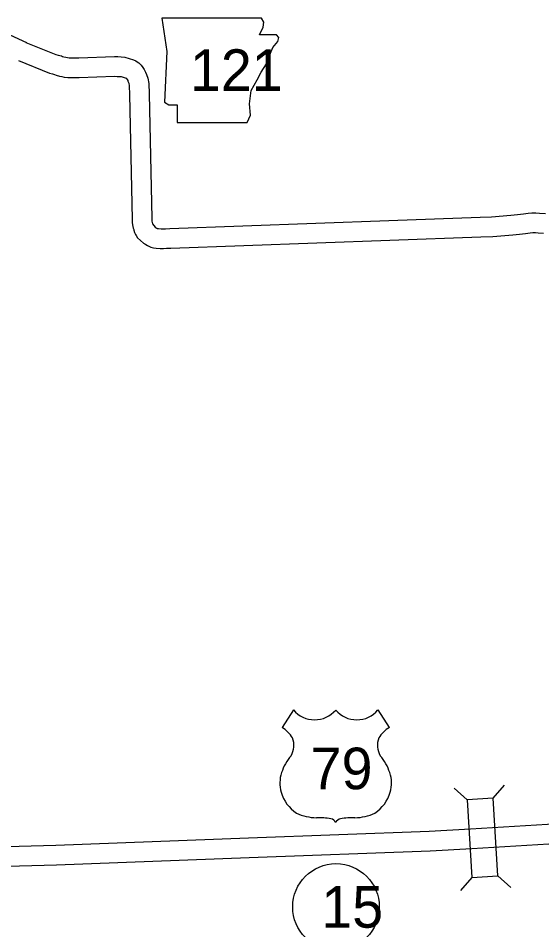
# Model space of a CAD drawing. Extents: x -939622 to -934222, y 1383701 to 1385301.
# Drawn here: x -935826.62 to -935802.69, y 1384181.86 to 1384223.54 of the extents above; entities that cross this region are included whole.
import ezdxf

# ---------------------------------------------------------------- set-up
doc = ezdxf.new("R2010")
doc.units = 0
for name, color, linetype in [('Level 10', 7, 'Continuous'), ('Level 15', 7, 'Continuous'), ('Level 20', 7, 'Continuous'), ('Level 21', 7, 'Continuous'), ('Level 22', 7, 'Continuous'), ('Level 27', 7, 'Continuous')]:
    doc.layers.add(name, color=color, linetype=linetype)

msp = doc.modelspace()

# ---------------------------------------------------------------- linework, layer by layer
at = {"layer": 'Level 10'}
for points in [[(-935827.402, 1384222.971), (-935826.251, 1384222.427)], [(-935826.276, 1384222.438), (-935824.905, 1384221.89), (-935824.805, 1384221.861), (-935824.652, 1384221.817), (-935824.593, 1384221.791), (-935824.533, 1384221.776), (-935824.443, 1384221.757), (-935824.378, 1384221.744), (-935824.294, 1384221.734), (-935824.125, 1384221.73), (-935823.851, 1384221.731), (-935822.226, 1384221.79), (-935822.064, 1384221.786), (-935821.919, 1384221.778), (-935821.745, 1384221.762), (-935821.359, 1384221.646), (-935821.25, 1384221.596), (-935821.184, 1384221.552), (-935821.106, 1384221.504), (-935820.998, 1384221.403), (-935820.924, 1384221.296), (-935820.899, 1384221.247), (-935820.865, 1384221.192), (-935820.8, 1384221.072), (-935820.76, 1384220.969), (-935820.704, 1384220.804), (-935820.654, 1384220.559), (-935820.634, 1384220.089), (-935820.516, 1384214.386), (-935820.51, 1384214.311), (-935820.51, 1384214.263), (-935820.501, 1384214.207), (-935820.5, 1384214.204), (-935820.48, 1384214.146), (-935820.363, 1384213.982), (-935820.325, 1384213.959), (-935820.306, 1384213.948), (-935820.288, 1384213.94), (-935820.265, 1384213.935), (-935820.216, 1384213.928), (-935820.088, 1384213.917), (-935819.994, 1384213.914), (-935819.897, 1384213.92), (-935819.688, 1384213.93), (-935809.675, 1384214.298), (-935805.508, 1384214.439), (-935804.982, 1384214.464), (-935804.098, 1384214.535), (-935803.807, 1384214.569), (-935803.533, 1384214.6), (-935803.317, 1384214.623), (-935803.144, 1384214.639), (-935802.965, 1384214.642), (-935802.799, 1384214.635), (-935802.525, 1384214.615)], [(-935826.61, 1384221.603), (-935825.196, 1384221.037), (-935825.053, 1384220.996), (-935824.965, 1384220.971), (-935824.888, 1384220.936), (-935824.731, 1384220.898), (-935824.627, 1384220.876), (-935824.518, 1384220.854), (-935824.355, 1384220.836), (-935824.134, 1384220.83), (-935823.832, 1384220.831), (-935822.222, 1384220.89), (-935822.102, 1384220.886), (-935821.983, 1384220.88), (-935821.916, 1384220.874), (-935821.684, 1384220.804), (-935821.682, 1384220.803), (-935821.643, 1384220.74), (-935821.618, 1384220.693), (-935821.606, 1384220.661), (-935821.574, 1384220.569), (-935821.551, 1384220.45), (-935821.534, 1384220.06), (-935821.415, 1384214.341), (-935821.41, 1384214.279), (-935821.411, 1384214.194), (-935821.382, 1384214.017), (-935821.362, 1384213.943), (-935821.342, 1384213.883), (-935821.335, 1384213.859), (-935821.304, 1384213.742), (-935821.259, 1384213.658), (-935821.23, 1384213.603), (-935821.164, 1384213.495), (-935820.903, 1384213.252), (-935820.84, 1384213.219), (-935820.793, 1384213.191), (-935820.72, 1384213.146), (-935820.567, 1384213.081), (-935820.433, 1384213.05), (-935820.319, 1384213.033), (-935820.141, 1384213.018), (-935819.982, 1384213.013), (-935819.846, 1384213.021), (-935819.648, 1384213.031), (-935809.643, 1384213.398), (-935805.472, 1384213.54), (-935804.925, 1384213.566), (-935804.01, 1384213.639), (-935803.704, 1384213.675), (-935803.434, 1384213.705), (-935803.226, 1384213.727), (-935803.094, 1384213.74), (-935802.979, 1384213.742), (-935802.851, 1384213.736), (-935802.619, 1384213.719)]]:
    msp.add_lwpolyline(points, dxfattribs=at)
at = {"layer": 'Level 15'}
for points in [[(-935824.907, 1384185.728), (-935816.102, 1384186.059), (-935807.838, 1384186.366), (-935805.943, 1384186.48), (-935800.416, 1384186.809), (-935795.102, 1384187.118), (-935792.008, 1384187.236), (-935788.292, 1384187.295), (-935778.683, 1384187.545)], [(-935824.874, 1384184.829), (-935816.068, 1384185.16), (-935807.795, 1384185.467), (-935805.889, 1384185.581), (-935800.363, 1384185.91), (-935795.059, 1384186.219), (-935791.984, 1384186.336), (-935788.273, 1384186.395), (-935778.659, 1384186.646)], [(-935881.26, 1384184.332), (-935876.048, 1384184.357), (-935865.9, 1384184.541), (-935856.101, 1384184.752), (-935847.865, 1384184.954), (-935840.114, 1384185.291), (-935836.141, 1384185.416), (-935824.903, 1384185.729)], [(-935881.256, 1384183.432), (-935876.038, 1384183.457), (-935865.882, 1384183.641), (-935856.08, 1384183.852), (-935847.835, 1384184.055), (-935840.081, 1384184.391), (-935836.115, 1384184.516), (-935824.878, 1384184.829)]]:
    msp.add_lwpolyline(points, dxfattribs=at)
at = {"layer": 'Level 20'}
for p, q in [((-935806.105, 1384187.803), (-935806.698, 1384188.328)), ((-935804.919, 1384187.876), (-935804.394, 1384188.47)), ((-935805.886, 1384184.246), (-935806.411, 1384183.653)), ((-935804.7, 1384184.319), (-935804.107, 1384183.794))]:
    msp.add_line(p, q, dxfattribs=at)
msp.add_lwpolyline([(-935804.7, 1384184.319), (-935804.919, 1384187.876), (-935806.105, 1384187.803), (-935805.886, 1384184.246)], close=True, dxfattribs=at)
at = {"layer": 'Level 21'}
msp.add_lwpolyline([(-935820.066, 1384223.544), (-935819.837, 1384222.021), (-935819.939, 1384219.712), (-935819.736, 1384219.585), (-935819.355, 1384219.585), (-935819.355, 1384218.773), (-935816.158, 1384218.773), (-935816.005, 1384219.103), (-935816.056, 1384219.636), (-935815.98, 1384220.245), (-935815.701, 1384220.727), (-935815.523, 1384221.082), (-935815.269, 1384221.463), (-935815.117, 1384221.869), (-935814.99, 1384222.199), (-935814.762, 1384222.478), (-935814.711, 1384222.655), (-935814.813, 1384222.782), (-935815.599, 1384222.782), (-935815.422, 1384223.138), (-935815.396, 1384223.366), (-935815.502, 1384223.541)], close=True, dxfattribs=at)
at = {"layer": 'Level 22'}
for p, q in [((-935814.042, 1384191.909), (-935814.561, 1384191.106)), ((-935810.181, 1384191.909), (-935809.662, 1384191.106))]:
    msp.add_line(p, q, dxfattribs=at)
for centre, radius, start, end in [((-935813.075, 1384192.723), 1.264, 220.075, 319.6701), ((-935811.148, 1384192.723), 1.264, 220.3299, 319.925), ((-935815.24, 1384189.94), 1.349, 30.7809, 59.9883), ((-935808.984, 1384189.94), 1.349, 120.0117, 149.2191), ((-935814.943, 1384190.296), 0.925, 328.8105, 21.2108), ((-935809.28, 1384190.296), 0.925, 158.7892, 211.1895), ((-935812.525, 1384188.401), 2.157, 138.9565, 162.6913), ((-935811.699, 1384188.401), 2.157, 17.3087, 41.0435), ((-935813.237, 1384188.577), 1.426, 160.9576, 197.3819), ((-935810.987, 1384188.577), 1.426, 342.6181, 19.0424), ((-935813.005, 1384188.581), 1.65, 195.1074, 237.1312), ((-935811.219, 1384188.581), 1.65, 302.8688, 344.8926), ((-935812.974, 1384189.101), 2.118, 244.0771, 269.5779), ((-935812.925, 1384183.103), 3.88, 81.1942, 90.9539), ((-935812.44, 1384186.582), 0.372, 28.0342, 72.9864), ((-935811.783, 1384186.582), 0.372, 107.0136, 151.9658), ((-935811.298, 1384183.103), 3.88, 89.0461, 98.8058), ((-935811.249, 1384189.101), 2.118, 270.4221, 295.9229)]:
    msp.add_arc(centre, radius, start, end, dxfattribs=at)
at = {"layer": 'Level 27'}
msp.add_circle((-935812.097, 1384182.902), 1.98, dxfattribs=at)

# ---------------------------------------------------------------- texts
at = {"layer": 'Level 21'}
msp.add_text('121', height=1.9008, dxfattribs=at).set_placement((-935818.774, 1384220.221))
at = {"layer": 'Level 22'}
msp.add_text('79', height=1.9008, dxfattribs=at).set_placement((-935813.256, 1384188.286))
at = {"layer": 'Level 27'}
msp.add_text('15', height=1.9008, dxfattribs=at).set_placement((-935812.77, 1384181.952))

doc.saveas('drawing.dxf')
